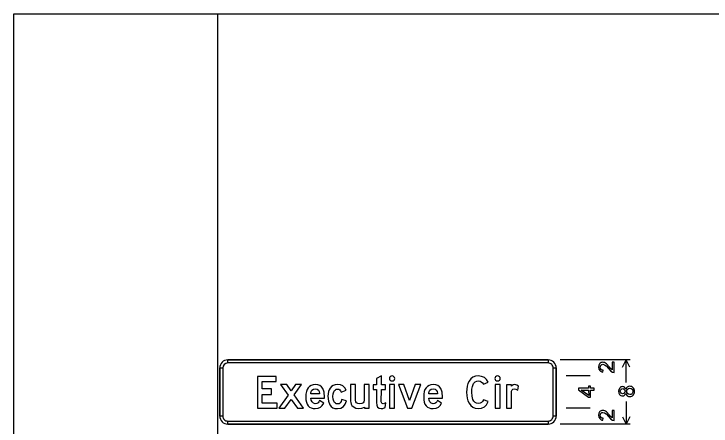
# Model space of a CAD drawing. Extents: x 1001568 to 1002149, y 1840825 to 1841423.
# Drawn here: x 1001886.41 to 1001900.92, y 1841002.09 to 1841010.67 of the extents above; entities that cross this region are included whole.
import ezdxf

# ---------------------------------------------------------------- set-up
doc = ezdxf.new("R2010")
doc.units = 0
doc.layers.add('R_No Plot', color=7, linetype='Continuous')
doc.layers.add('SIGNS', color=7, linetype='Continuous')

msp = doc.modelspace()

# ---------------------------------------------------------------- linework, layer by layer
at = {"layer": 'R_No Plot'}
msp.add_line((1001890.65, 1841010.667), (1001890.65, 1840948.127), dxfattribs=at)
msp.add_lwpolyline([(1001886.411, 1841010.667), (1001964.232, 1841010.667), (1001964.232, 1841007.694), (1001968.454, 1841007.694), (1001968.454, 1841006.882), (1001982.133, 1841006.882), (1001982.133, 1840948.127), (1001886.411, 1840948.127)], close=True, dxfattribs=at)
at = {"layer": 'SIGNS'}
for p, q in [((1001890.86, 1841003.407), (1001890.86, 1841003.469)), ((1001897.527, 1841003.469), (1001890.86, 1841003.469)), ((1001897.527, 1841003.469), (1001897.527, 1841003.407)), ((1001899.235, 1841003.469), (1001897.777, 1841003.469)), ((1001898.402, 1841003.469), (1001897.902, 1841003.469)), ((1001899.077, 1841003.32), (1001899.152, 1841003.469)), ((1001899.152, 1841003.001), (1001899.152, 1841003.469)), ((1001899.226, 1841003.32), (1001899.152, 1841003.469)), ((1001890.693, 1841003.302), (1001890.756, 1841003.302)), ((1001890.693, 1841003.302), (1001890.693, 1841002.302)), ((1001897.631, 1841003.302), (1001897.693, 1841003.302)), ((1001897.693, 1841002.302), (1001897.693, 1841003.302)), ((1001898.402, 1841003.136), (1001897.902, 1841003.136)), ((1001899.152, 1841002.604), (1001899.152, 1841002.136)), ((1001898.402, 1841002.469), (1001897.902, 1841002.469)), ((1001898.402, 1841002.469), (1001897.902, 1841002.469)), ((1001890.756, 1841002.302), (1001890.693, 1841002.302)), ((1001897.693, 1841002.302), (1001897.631, 1841002.302)), ((1001899.077, 1841002.285), (1001899.152, 1841002.136)), ((1001899.226, 1841002.285), (1001899.152, 1841002.136)), ((1001890.86, 1841002.136), (1001890.86, 1841002.198)), ((1001890.86, 1841002.136), (1001897.527, 1841002.136)), ((1001890.86, 1841002.136), (1001890.86, 1841002.136)), ((1001890.86, 1841002.136), (1001890.86, 1841002.136)), ((1001897.527, 1841002.198), (1001897.527, 1841002.136)), ((1001899.235, 1841002.136), (1001897.777, 1841002.136)), ((1001898.402, 1841002.136), (1001897.902, 1841002.136))]:
    msp.add_line(p, q, dxfattribs=at)
for points in [[(1001897.527, 1841003.407), (1001890.86, 1841003.407), (1001890.86, 1841003.469), (1001897.527, 1841003.469), (1001897.527, 1841003.407), (1001897.527, 1841003.407)], [(1001898.859, 1841003.421), (1001898.859, 1841003.264), (1001898.826, 1841003.293), (1001898.798, 1841003.326), (1001898.741, 1841003.387), (1001898.722, 1841003.402), (1001898.703, 1841003.413), (1001898.684, 1841003.419), (1001898.664, 1841003.421), (1001898.645, 1841003.419), (1001898.627, 1841003.414), (1001898.612, 1841003.404), (1001898.598, 1841003.391), (1001898.581, 1841003.36), (1001898.575, 1841003.321), (1001898.581, 1841003.28), (1001898.599, 1841003.248), (1001898.613, 1841003.235), (1001898.628, 1841003.226), (1001898.647, 1841003.219), (1001898.668, 1841003.216), (1001898.672, 1841003.256), (1001898.647, 1841003.26), (1001898.627, 1841003.273), (1001898.615, 1841003.293), (1001898.611, 1841003.319), (1001898.615, 1841003.342), (1001898.626, 1841003.361), (1001898.644, 1841003.374), (1001898.667, 1841003.379), (1001898.698, 1841003.37), (1001898.732, 1841003.346), (1001898.783, 1841003.29), (1001898.831, 1841003.239), (1001898.867, 1841003.216), (1001898.902, 1841003.208), (1001898.902, 1841003.421)], [(1001890.756, 1841003.302), (1001890.756, 1841002.302), (1001890.693, 1841002.302), (1001890.693, 1841003.302), (1001890.756, 1841003.302), (1001890.756, 1841003.302)], [(1001897.631, 1841002.302), (1001897.631, 1841003.302), (1001897.693, 1841003.302), (1001897.693, 1841002.302), (1001897.631, 1841002.302), (1001897.631, 1841002.302)], [(1001891.477, 1841002.469), (1001891.886, 1841002.469), (1001891.886, 1841002.572), (1001891.578, 1841002.572), (1001891.578, 1841002.751), (1001891.772, 1841002.751), (1001891.772, 1841002.866), (1001891.578, 1841002.866), (1001891.578, 1841003.02), (1001891.864, 1841003.02), (1001891.864, 1841003.123), (1001891.477, 1841003.123)], [(1001893.883, 1841002.854), (1001893.953, 1841002.854), (1001893.953, 1841002.583), (1001893.959, 1841002.527), (1001893.978, 1841002.488), (1001894.01, 1841002.464), (1001894.053, 1841002.456), (1001894.089, 1841002.462), (1001894.133, 1841002.478), (1001894.147, 1841002.578), (1001894.115, 1841002.564), (1001894.091, 1841002.559), (1001894.075, 1841002.561), (1001894.064, 1841002.569), (1001894.058, 1841002.581), (1001894.055, 1841002.599), (1001894.056, 1841002.854), (1001894.142, 1841002.854), (1001894.142, 1841002.95), (1001894.056, 1841002.95), (1001894.056, 1841003.136), (1001893.953, 1841003.086), (1001893.953, 1841002.95), (1001893.883, 1841002.95)], [(1001894.279, 1841003.136), (1001894.259, 1841003.132), (1001894.24, 1841003.119), (1001894.228, 1841003.102), (1001894.223, 1841003.083), (1001894.228, 1841003.064), (1001894.24, 1841003.048), (1001894.259, 1841003.037), (1001894.281, 1841003.033), (1001894.302, 1841003.037), (1001894.32, 1841003.047), (1001894.332, 1841003.063), (1001894.336, 1841003.084), (1001894.332, 1841003.103), (1001894.319, 1841003.12), (1001894.301, 1841003.132)], [(1001896.179, 1841002.64), (1001896.162, 1841002.607), (1001896.139, 1841002.584), (1001896.109, 1841002.57), (1001896.073, 1841002.565), (1001896.038, 1841002.571), (1001896.007, 1841002.586), (1001895.982, 1841002.612), (1001895.962, 1841002.649), (1001895.943, 1841002.717), (1001895.936, 1841002.799), (1001895.94, 1841002.859), (1001895.951, 1841002.916), (1001895.974, 1841002.977), (1001896.007, 1841003.015), (1001896.04, 1841003.029), (1001896.083, 1841003.033), (1001896.109, 1841003.029), (1001896.135, 1841003.016), (1001896.158, 1841002.994), (1001896.181, 1841002.964), (1001896.278, 1841003.005), (1001896.244, 1841003.062), (1001896.199, 1841003.103), (1001896.141, 1841003.128), (1001896.073, 1841003.136), (1001896.013, 1841003.129), (1001895.961, 1841003.108), (1001895.917, 1841003.074), (1001895.881, 1841003.026), (1001895.859, 1841002.978), (1001895.843, 1841002.924), (1001895.833, 1841002.864), (1001895.83, 1841002.797), (1001895.833, 1841002.732), (1001895.843, 1841002.672), (1001895.859, 1841002.618), (1001895.881, 1841002.57), (1001895.917, 1841002.52), (1001895.96, 1841002.484), (1001896.011, 1841002.463), (1001896.07, 1841002.456), (1001896.141, 1841002.465), (1001896.2, 1841002.493), (1001896.246, 1841002.538), (1001896.278, 1841002.603)], [(1001896.472, 1841003.136), (1001896.452, 1841003.132), (1001896.434, 1841003.119), (1001896.421, 1841003.102), (1001896.417, 1841003.083), (1001896.421, 1841003.064), (1001896.434, 1841003.048), (1001896.452, 1841003.037), (1001896.474, 1841003.033), (1001896.495, 1841003.037), (1001896.513, 1841003.047), (1001896.525, 1841003.063), (1001896.529, 1841003.084), (1001896.525, 1841003.103), (1001896.513, 1841003.12), (1001896.494, 1841003.132)], [(1001891.923, 1841002.469), (1001892.051, 1841002.469), (1001892.181, 1841002.649), (1001892.308, 1841002.469), (1001892.438, 1841002.469), (1001892.243, 1841002.742), (1001892.396, 1841002.956), (1001892.268, 1841002.956), (1001892.181, 1841002.826), (1001892.09, 1841002.956), (1001891.96, 1841002.956), (1001892.118, 1841002.739)], [(1001893.226, 1841002.646), (1001893.217, 1841002.605), (1001893.2, 1841002.576), (1001893.175, 1841002.559), (1001893.143, 1841002.553), (1001893.119, 1841002.557), (1001893.099, 1841002.567), (1001893.082, 1841002.585), (1001893.068, 1841002.609), (1001893.055, 1841002.655), (1001893.05, 1841002.71), (1001893.055, 1841002.764), (1001893.069, 1841002.809), (1001893.082, 1841002.832), (1001893.099, 1841002.849), (1001893.119, 1841002.859), (1001893.143, 1841002.862), (1001893.171, 1841002.858), (1001893.193, 1841002.847), (1001893.209, 1841002.828), (1001893.22, 1841002.802), (1001893.326, 1841002.838), (1001893.299, 1841002.891), (1001893.256, 1841002.928), (1001893.204, 1841002.949), (1001893.143, 1841002.956), (1001893.096, 1841002.952), (1001893.054, 1841002.938), (1001893.019, 1841002.916), (1001892.989, 1841002.884), (1001892.969, 1841002.85), (1001892.955, 1841002.81), (1001892.946, 1841002.765), (1001892.943, 1841002.715), (1001892.953, 1841002.61), (1001892.982, 1841002.533), (1001893.01, 1841002.5), (1001893.046, 1841002.475), (1001893.091, 1841002.461), (1001893.143, 1841002.456), (1001893.215, 1841002.467), (1001893.27, 1841002.498), (1001893.306, 1841002.547), (1001893.332, 1841002.618)], [(1001893.703, 1841002.469), (1001893.806, 1841002.469), (1001893.806, 1841002.956), (1001893.699, 1841002.956), (1001893.699, 1841002.632), (1001893.693, 1841002.598), (1001893.676, 1841002.574), (1001893.647, 1841002.56), (1001893.607, 1841002.555), (1001893.568, 1841002.56), (1001893.541, 1841002.574), (1001893.525, 1841002.598), (1001893.519, 1841002.632), (1001893.519, 1841002.956), (1001893.417, 1841002.956), (1001893.417, 1841002.615), (1001893.42, 1841002.582), (1001893.429, 1841002.552), (1001893.445, 1841002.525), (1001893.467, 1841002.501), (1001893.523, 1841002.467), (1001893.588, 1841002.456), (1001893.65, 1841002.464), (1001893.703, 1841002.485)], [(1001894.228, 1841002.469), (1001894.333, 1841002.469), (1001894.333, 1841002.956), (1001894.228, 1841002.956)], [(1001894.597, 1841002.469), (1001894.69, 1841002.469), (1001894.878, 1841002.956), (1001894.76, 1841002.956), (1001894.643, 1841002.626), (1001894.522, 1841002.956), (1001894.41, 1841002.956)], [(1001896.421, 1841002.469), (1001896.527, 1841002.469), (1001896.527, 1841002.956), (1001896.421, 1841002.956)], [(1001896.657, 1841002.469), (1001896.762, 1841002.469), (1001896.761, 1841002.786), (1001896.765, 1841002.821), (1001896.776, 1841002.845), (1001896.795, 1841002.86), (1001896.821, 1841002.865), (1001896.856, 1841002.858), (1001896.893, 1841002.838), (1001896.907, 1841002.926), (1001896.876, 1841002.948), (1001896.837, 1841002.956), (1001896.797, 1841002.949), (1001896.762, 1841002.927), (1001896.762, 1841002.95), (1001896.657, 1841002.95)], [(1001898.859, 1841002.421), (1001898.859, 1841002.264), (1001898.826, 1841002.293), (1001898.798, 1841002.326), (1001898.741, 1841002.387), (1001898.722, 1841002.402), (1001898.703, 1841002.413), (1001898.684, 1841002.419), (1001898.664, 1841002.421), (1001898.645, 1841002.419), (1001898.627, 1841002.414), (1001898.612, 1841002.404), (1001898.598, 1841002.391), (1001898.581, 1841002.36), (1001898.575, 1841002.321), (1001898.581, 1841002.28), (1001898.599, 1841002.248), (1001898.613, 1841002.235), (1001898.628, 1841002.226), (1001898.647, 1841002.219), (1001898.668, 1841002.216), (1001898.672, 1841002.256), (1001898.647, 1841002.261), (1001898.627, 1841002.273), (1001898.615, 1841002.293), (1001898.611, 1841002.319), (1001898.615, 1841002.342), (1001898.626, 1841002.361), (1001898.644, 1841002.374), (1001898.667, 1841002.379), (1001898.698, 1841002.37), (1001898.732, 1841002.346), (1001898.783, 1841002.29), (1001898.831, 1841002.239), (1001898.867, 1841002.216), (1001898.902, 1841002.208), (1001898.902, 1841002.421)], [(1001890.86, 1841002.198), (1001897.527, 1841002.198), (1001897.527, 1841002.136), (1001890.86, 1841002.136), (1001890.86, 1841002.198), (1001890.86, 1841002.198)]]:
    msp.add_lwpolyline(points, close=True, dxfattribs=at)
for points in [[(1001892.771, 1841002.623), (1001892.758, 1841002.595), (1001892.739, 1841002.575), (1001892.713, 1841002.563), (1001892.681, 1841002.559), (1001892.643, 1841002.568), (1001892.614, 1841002.595), (1001892.598, 1841002.63), (1001892.592, 1841002.674), (1001892.872, 1841002.674), (1001892.873, 1841002.696), (1001892.866, 1841002.799), (1001892.841, 1841002.875), (1001892.813, 1841002.91), (1001892.778, 1841002.936), (1001892.734, 1841002.951), (1001892.681, 1841002.956), (1001892.635, 1841002.952), (1001892.594, 1841002.94), (1001892.56, 1841002.92), (1001892.533, 1841002.892), (1001892.511, 1841002.855), (1001892.496, 1841002.811), (1001892.486, 1841002.758), (1001892.483, 1841002.698), (1001892.486, 1841002.641), (1001892.496, 1841002.592), (1001892.511, 1841002.55), (1001892.533, 1841002.517), (1001892.56, 1841002.49), (1001892.595, 1841002.471), (1001892.635, 1841002.46), (1001892.681, 1841002.456), (1001892.741, 1841002.463), (1001892.79, 1841002.484), (1001892.828, 1841002.52), (1001892.856, 1841002.569), (1001892.771, 1841002.623)], [(1001892.768, 1841002.764), (1001892.589, 1841002.764), (1001892.589, 1841002.775), (1001892.595, 1841002.815), (1001892.612, 1841002.844), (1001892.641, 1841002.861), (1001892.681, 1841002.866), (1001892.72, 1841002.86), (1001892.747, 1841002.842), (1001892.763, 1841002.812), (1001892.769, 1841002.771), (1001892.768, 1841002.764)], [(1001895.224, 1841002.623), (1001895.211, 1841002.595), (1001895.192, 1841002.575), (1001895.166, 1841002.563), (1001895.135, 1841002.559), (1001895.096, 1841002.568), (1001895.067, 1841002.595), (1001895.051, 1841002.63), (1001895.045, 1841002.674), (1001895.326, 1841002.674), (1001895.326, 1841002.696), (1001895.32, 1841002.799), (1001895.294, 1841002.875), (1001895.267, 1841002.91), (1001895.231, 1841002.936), (1001895.187, 1841002.951), (1001895.134, 1841002.956), (1001895.088, 1841002.952), (1001895.048, 1841002.94), (1001895.014, 1841002.92), (1001894.986, 1841002.892), (1001894.964, 1841002.855), (1001894.949, 1841002.811), (1001894.94, 1841002.758), (1001894.937, 1841002.698), (1001894.94, 1841002.641), (1001894.949, 1841002.592), (1001894.964, 1841002.55), (1001894.986, 1841002.517), (1001895.014, 1841002.49), (1001895.048, 1841002.471), (1001895.088, 1841002.46), (1001895.135, 1841002.456), (1001895.194, 1841002.463), (1001895.243, 1841002.484), (1001895.281, 1841002.52), (1001895.309, 1841002.569), (1001895.224, 1841002.623)], [(1001895.222, 1841002.764), (1001895.043, 1841002.764), (1001895.043, 1841002.775), (1001895.048, 1841002.815), (1001895.066, 1841002.844), (1001895.094, 1841002.861), (1001895.134, 1841002.866), (1001895.173, 1841002.86), (1001895.2, 1841002.842), (1001895.217, 1841002.812), (1001895.222, 1841002.771), (1001895.222, 1841002.764)], [(1001898.485, 1841002.839), (1001898.485, 1841002.881), (1001898.407, 1841002.881), (1001898.407, 1841002.923), (1001898.364, 1841002.923), (1001898.364, 1841002.881), (1001898.159, 1841002.881), (1001898.159, 1841002.846), (1001898.364, 1841002.697), (1001898.407, 1841002.697), (1001898.407, 1841002.839), (1001898.485, 1841002.839)], [(1001898.364, 1841002.839), (1001898.37, 1841002.728), (1001898.217, 1841002.839), (1001898.364, 1841002.839)], [(1001899.143, 1841002.771), (1001899.154, 1841002.743), (1001899.172, 1841002.724), (1001899.196, 1841002.712), (1001899.226, 1841002.708), (1001899.247, 1841002.71), (1001899.267, 1841002.716), (1001899.284, 1841002.726), (1001899.299, 1841002.74), (1001899.311, 1841002.755), (1001899.319, 1841002.773), (1001899.324, 1841002.793), (1001899.325, 1841002.815), (1001899.324, 1841002.836), (1001899.319, 1841002.856), (1001899.311, 1841002.874), (1001899.299, 1841002.89), (1001899.284, 1841002.904), (1001899.267, 1841002.914), (1001899.248, 1841002.919), (1001899.227, 1841002.921), (1001899.197, 1841002.917), (1001899.174, 1841002.906), (1001899.156, 1841002.888), (1001899.143, 1841002.863), (1001899.132, 1841002.885), (1001899.117, 1841002.901), (1001899.099, 1841002.911), (1001899.077, 1841002.914), (1001899.059, 1841002.912), (1001899.042, 1841002.907), (1001899.028, 1841002.898), (1001899.015, 1841002.885), (1001898.998, 1841002.855), (1001898.992, 1841002.818), (1001898.998, 1841002.781), (1001899.014, 1841002.751), (1001899.027, 1841002.739), (1001899.041, 1841002.73), (1001899.058, 1841002.724), (1001899.076, 1841002.723), (1001899.099, 1841002.726), (1001899.117, 1841002.735), (1001899.132, 1841002.75), (1001899.143, 1841002.771)], [(1001899.076, 1841002.765), (1001899.058, 1841002.769), (1001899.043, 1841002.779), (1001899.031, 1841002.797), (1001899.028, 1841002.818), (1001899.031, 1841002.839), (1001899.043, 1841002.856), (1001899.059, 1841002.868), (1001899.078, 1841002.872), (1001899.098, 1841002.868), (1001899.113, 1841002.856), (1001899.124, 1841002.839), (1001899.127, 1841002.819), (1001899.123, 1841002.797), (1001899.112, 1841002.78), (1001899.096, 1841002.769), (1001899.076, 1841002.765)], [(1001899.226, 1841002.751), (1001899.2, 1841002.756), (1001899.18, 1841002.769), (1001899.167, 1841002.789), (1001899.162, 1841002.814), (1001899.167, 1841002.839), (1001899.181, 1841002.86), (1001899.201, 1841002.874), (1001899.227, 1841002.879), (1001899.252, 1841002.874), (1001899.272, 1841002.861), (1001899.286, 1841002.84), (1001899.29, 1841002.815), (1001899.288, 1841002.798), (1001899.282, 1841002.782), (1001899.272, 1841002.768), (1001899.259, 1841002.759), (1001899.244, 1841002.753), (1001899.226, 1841002.751)]]:
    msp.add_lwpolyline(points, dxfattribs=at)
for centre, radius, start, end in [((1001890.86, 1841003.302), 0.167, 90.0002, 179.9998), ((1001890.86, 1841003.302), 0.167, 90.0002, 179.9998), ((1001897.527, 1841003.302), 0.167, 0, 90.0002), ((1001897.527, 1841003.302), 0.167, 0, 90.0002), ((1001890.86, 1841003.302), 0.104, 90.0002, 179.9998), ((1001897.527, 1841003.302), 0.104, 0, 90.0002), ((1001890.86, 1841002.302), 0.167, 179.9998, 270.0001), ((1001890.86, 1841002.302), 0.167, 179.9998, 270.0001), ((1001890.86, 1841002.302), 0.104, 179.9998, 270.0001), ((1001897.527, 1841002.302), 0.167, 270.0001, 0.0003), ((1001897.527, 1841002.302), 0.167, 270.0001, 0.0003), ((1001897.527, 1841002.302), 0.104, 270.0001, 0.0003)]:
    msp.add_arc(centre, radius, start, end, dxfattribs=at)

doc.saveas('drawing.dxf')
